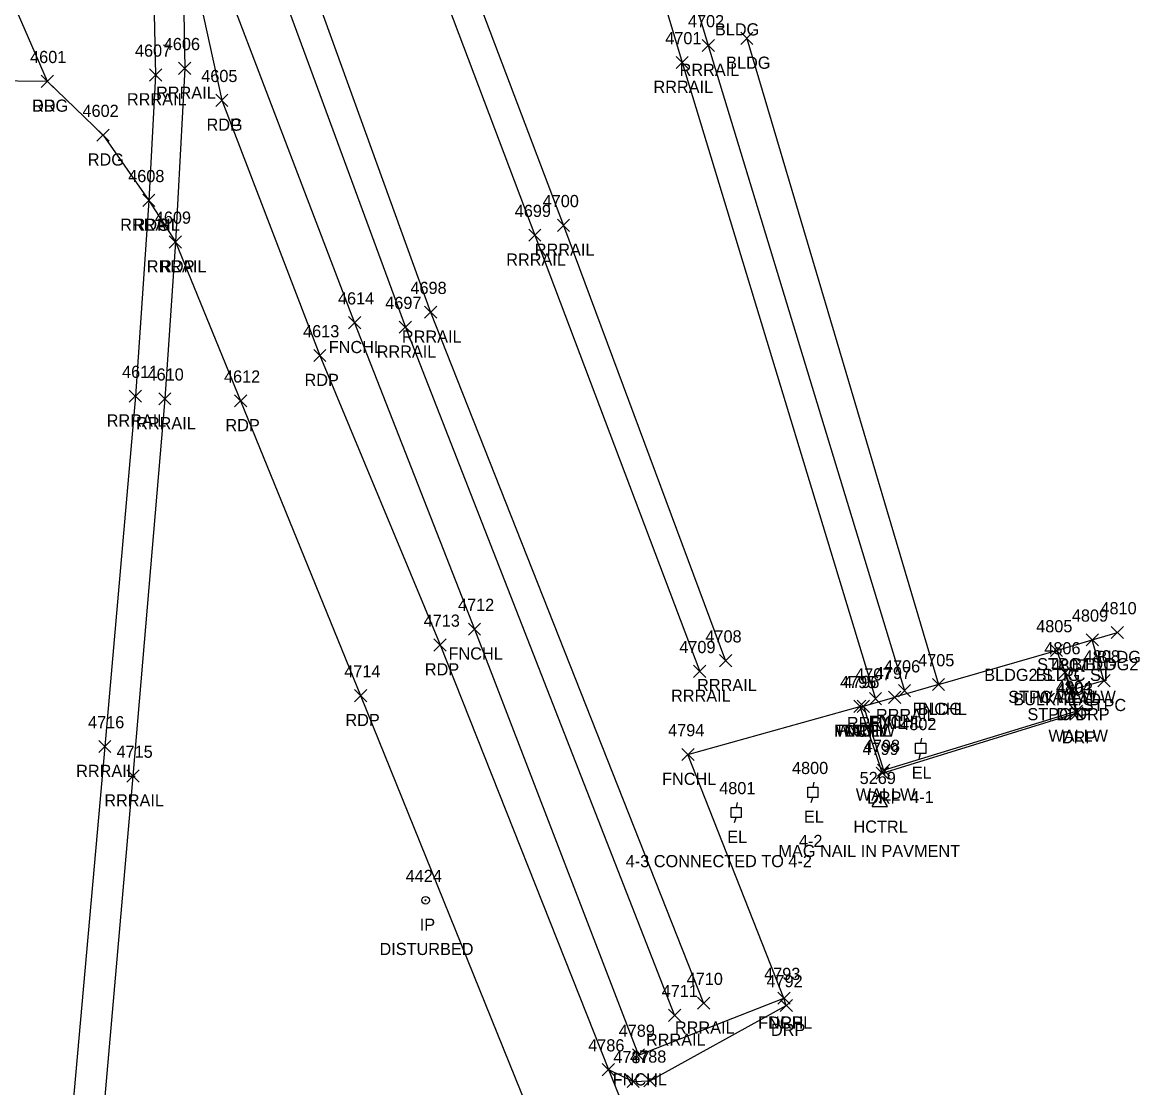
# Model space of a CAD drawing. Extents: x 1462668 to 1465147, y 550359 to 557351.
# Drawn here: x 1464069.1 to 1464252.5, y 554545.2 to 554720.3 of the extents above; entities that cross this region are included whole.
import ezdxf

# ---------------------------------------------------------------- set-up
doc = ezdxf.new("R2010")
doc.units = 0
for name, color, linetype in [('C_A', 7, 'Continuous'), ('C_C', 7, 'Continuous'), ('C_I', 7, 'Continuous'), ('CPH', 7, 'Continuous'), ('L_A', 7, 'Continuous'), ('L_C', 7, 'Continuous'), ('L_I', 7, 'Continuous'), ('L_TIC', 7, 'Continuous'), ('LBC', 7, 'Continuous'), ('LBF', 7, 'Continuous'), ('LFNC', 7, 'Continuous'), ('LW', 7, 'Continuous'), ('M_A', 7, 'Continuous'), ('M_C', 7, 'Continuous'), ('M_I', 7, 'Continuous'), ('MPIR', 7, 'Continuous'), ('P_A', 7, 'Continuous'), ('P_I', 7, 'Continuous'), ('P_TIC', 7, 'Continuous'), ('PET', 7, 'Continuous'), ('PEU', 7, 'Continuous'), ('R_A', 7, 'Continuous'), ('R_I', 7, 'Continuous'), ('R_TIC', 7, 'Continuous'), ('RDG', 7, 'Continuous'), ('RDP', 7, 'Continuous'), ('RR', 7, 'Continuous'), ('U_A', 7, 'Continuous'), ('U_C', 7, 'Continuous'), ('U_I', 7, 'Continuous'), ('UEPT', 7, 'Continuous')]:
    doc.layers.add(name, color=color, linetype=linetype)

msp = doc.modelspace()

# ---------------------------------------------------------------- linework, layer by layer
at = {"layer": 'CPH'}
for p, q in [((1464208.85, 554591.4), (1464210.1, 554593.57)), ((1464211.35, 554591.4), (1464210.1, 554593.57)), ((1464208.85, 554591.4), (1464211.35, 554591.4)), ((1464210.1, 554592.12), (1464210.1, 554592.12))]:
    msp.add_line(p, q, dxfattribs=at)
msp.add_circle((1464210.1, 554592.12), 0.0833, dxfattribs=at)
at = {"layer": 'L_TIC'}
for points in [[(1464187.24, 554716.69), (1464189.24, 554718.69)], [(1464189.24, 554716.69), (1464187.24, 554718.69)], [(1464122.74, 554669.95), (1464124.74, 554671.95)], [(1464124.74, 554669.95), (1464122.74, 554671.95)], [(1464142.44, 554619.58), (1464144.44, 554621.58)], [(1464144.44, 554619.58), (1464142.44, 554621.58)], [(1464248.16, 554619.02), (1464250.16, 554621.02)], [(1464250.16, 554619.02), (1464248.16, 554621.02)], [(1464244.03, 554617.81), (1464246.03, 554619.81)], [(1464246.03, 554617.81), (1464244.03, 554619.81)], [(1464244.03, 554617.81), (1464246.03, 554619.81)], [(1464246.03, 554617.81), (1464244.03, 554619.81)], [(1464238.15, 554616.06), (1464240.15, 554618.06)], [(1464240.15, 554616.06), (1464238.15, 554618.06)], [(1464238.15, 554616.06), (1464240.15, 554618.06)], [(1464240.15, 554616.06), (1464238.15, 554618.06)], [(1464239.55, 554612.44), (1464241.55, 554614.44)], [(1464241.55, 554612.44), (1464239.55, 554614.44)], [(1464239.55, 554612.44), (1464241.55, 554614.44)], [(1464241.55, 554612.44), (1464239.55, 554614.44)], [(1464245.96, 554611.11), (1464247.96, 554613.11)], [(1464247.96, 554611.11), (1464245.96, 554613.11)], [(1464218.74, 554610.47), (1464220.74, 554612.47)], [(1464220.74, 554610.47), (1464218.74, 554612.47)], [(1464218.74, 554610.47), (1464220.74, 554612.47)], [(1464220.74, 554610.47), (1464218.74, 554612.47)], [(1464240.64, 554609.6), (1464242.64, 554611.6)], [(1464242.64, 554609.6), (1464240.64, 554611.6)], [(1464211.54, 554608.38), (1464213.54, 554610.38)], [(1464213.54, 554608.38), (1464211.54, 554610.38)], [(1464211.54, 554608.38), (1464213.54, 554610.38)], [(1464213.54, 554608.38), (1464211.54, 554610.38)], [(1464205.82, 554606.88), (1464207.82, 554608.88)], [(1464207.82, 554606.88), (1464205.82, 554608.88)], [(1464206.4, 554606.9), (1464208.4, 554608.9)], [(1464208.4, 554606.9), (1464206.4, 554608.9)], [(1464206.4, 554606.9), (1464208.4, 554608.9)], [(1464208.4, 554606.9), (1464206.4, 554608.9)], [(1464241.4, 554606.08), (1464243.4, 554608.08)], [(1464243.4, 554606.08), (1464241.4, 554608.08)], [(1464177.55, 554598.97), (1464179.55, 554600.97)], [(1464179.55, 554598.97), (1464177.55, 554600.97)], [(1464209.73, 554596.4), (1464211.73, 554598.4)], [(1464211.73, 554596.4), (1464209.73, 554598.4)], [(1464193.34, 554558.91), (1464195.34, 554560.91)], [(1464195.34, 554558.91), (1464193.34, 554560.91)], [(1464169.43, 554549.57), (1464171.43, 554551.57)], [(1464171.43, 554549.57), (1464169.43, 554551.57)]]:
    msp.add_lwpolyline(points, dxfattribs=at)
at = {"layer": 'LBC'}
msp.add_lwpolyline([(1464188.24, 554717.69), (1464219.74, 554611.47), (1464239.15, 554617.06), (1464245.03, 554618.81), (1464249.16, 554620.02)], dxfattribs=at)
at = {"layer": 'LBF'}
msp.add_lwpolyline([(1464239.15, 554617.06), (1464240.55, 554613.44), (1464241.64, 554610.6), (1464246.96, 554612.11), (1464245.03, 554618.81)], dxfattribs=at)
at = {"layer": 'LFNC'}
for points in [[(1464102.52, 554726.56), (1464123.74, 554670.95), (1464143.44, 554620.58), (1464170.43, 554550.57), (1464194.34, 554559.91), (1464178.55, 554599.97), (1464206.82, 554607.88), (1464207.4, 554607.9), (1464212.54, 554609.38)], [(1464219.74, 554611.47), (1464212.54, 554609.38)]]:
    msp.add_lwpolyline(points, dxfattribs=at)
at = {"layer": 'LW'}
msp.add_lwpolyline([(1464207.4, 554607.9), (1464210.73, 554597.4), (1464242.4, 554607.08), (1464240.55, 554613.44)], dxfattribs=at)
at = {"layer": 'MPIR'}
for radius in [0.625, 0.0833]:
    msp.add_circle((1464135.4, 554576.01), radius, dxfattribs=at)
at = {"layer": 'P_TIC'}
for points in [[(1464072.2, 554709.63), (1464074.2, 554711.63)], [(1464074.2, 554709.63), (1464072.2, 554711.63)], [(1464100.91, 554706.51), (1464102.91, 554708.51)], [(1464102.91, 554706.51), (1464100.91, 554708.51)], [(1464100.91, 554706.51), (1464102.91, 554708.51)], [(1464102.91, 554706.51), (1464100.91, 554708.51)], [(1464081.37, 554700.78), (1464083.37, 554702.78)], [(1464083.37, 554700.78), (1464081.37, 554702.78)], [(1464088.9, 554690.06), (1464090.9, 554692.06)], [(1464090.9, 554690.06), (1464088.9, 554692.06)], [(1464088.9, 554690.06), (1464090.9, 554692.06)], [(1464090.9, 554690.06), (1464088.9, 554692.06)], [(1464093.27, 554683.22), (1464095.27, 554685.22)], [(1464095.27, 554683.22), (1464093.27, 554685.22)], [(1464117.01, 554664.55), (1464119.01, 554666.55)], [(1464119.01, 554664.55), (1464117.01, 554666.55)], [(1464104, 554657.11), (1464106, 554659.11)], [(1464106, 554657.11), (1464104, 554659.11)], [(1464136.79, 554616.98), (1464138.79, 554618.98)], [(1464138.79, 554616.98), (1464136.79, 554618.98)], [(1464123.73, 554608.65), (1464125.73, 554610.65)], [(1464125.73, 554608.65), (1464123.73, 554610.65)], [(1464164.46, 554547.17), (1464166.46, 554549.17)], [(1464166.46, 554547.17), (1464164.46, 554549.17)]]:
    msp.add_lwpolyline(points, dxfattribs=at)
at = {"layer": 'PET'}
for points in [[(1464101.91, 554707.51), (1464118.01, 554665.55), (1464137.79, 554617.98), (1464165.46, 554548.17), (1464184.47, 554500.96)], [(1464089.9, 554691.06), (1464094.27, 554684.22), (1464105, 554658.11), (1464124.73, 554609.65), (1464153.04, 554539.67), (1464171.4, 554492.18), (1464186.72, 554450.32), (1464208.54, 554393.14), (1464223.89, 554353.56), (1464237.53, 554323.14), (1464261.17, 554279.59), (1464280.77, 554235.06), (1464302.94, 554196.7), (1464308.98, 554181.31), (1464306.75, 554172.62), (1464301.03, 554165.47), (1464292.18, 554160.93), (1464282.62, 554157.83)]]:
    msp.add_lwpolyline(points, dxfattribs=at)
at = {"layer": 'PEU'}
for points in [[(1463977.02, 555121.98), (1463973.09, 555118.65), (1463958.14, 555097.99), (1463952.41, 555076.59), (1463958.37, 555037.25), (1463974.3, 554985.88), (1463991.77, 554931.62), (1464003.96, 554890.94), (1464011.44, 554869.69), (1464014.63, 554855.08), (1464021.09, 554834.4), (1464036.69, 554798.98), (1464052.01, 554759.21), (1464073.2, 554710.63), (1464082.37, 554701.78), (1464089.9, 554691.06)], [(1464197.37, 554858.03), (1464150.84, 554843.8), (1464143.75, 554841.03), (1464139.09, 554839.52), (1464110.67, 554829.5), (1464105, 554826.89), (1464100.4, 554825.05), (1464085.94, 554816.06), (1464083.07, 554813.77), (1464081.74, 554812.78), (1464079.24, 554810.96), (1464073.05, 554802.74), (1464081.45, 554778.85), (1464088.98, 554754.7), (1464095.38, 554737.28), (1464101.91, 554707.51)]]:
    msp.add_lwpolyline(points, dxfattribs=at)
at = {"layer": 'R_TIC'}
for points in [[(1464180.89, 554715.52), (1464182.89, 554717.52)], [(1464182.89, 554715.52), (1464180.89, 554717.52)], [(1464094.8, 554711.76), (1464096.8, 554713.76)], [(1464096.8, 554711.76), (1464094.8, 554713.76)], [(1464176.59, 554712.72), (1464178.59, 554714.72)], [(1464178.59, 554712.72), (1464176.59, 554714.72)], [(1464072.2, 554709.63), (1464074.2, 554711.63)], [(1464074.2, 554709.63), (1464072.2, 554711.63)], [(1464090.01, 554710.68), (1464092.01, 554712.68)], [(1464092.01, 554710.68), (1464090.01, 554712.68)], [(1464088.9, 554690.06), (1464090.9, 554692.06)], [(1464090.9, 554690.06), (1464088.9, 554692.06)], [(1464157.08, 554685.95), (1464159.08, 554687.95)], [(1464159.08, 554685.95), (1464157.08, 554687.95)], [(1464152.38, 554684.33), (1464154.38, 554686.33)], [(1464154.38, 554684.33), (1464152.38, 554686.33)], [(1464093.27, 554683.22), (1464095.27, 554685.22)], [(1464095.27, 554683.22), (1464093.27, 554685.22)], [(1464135.23, 554671.67), (1464137.23, 554673.67)], [(1464137.23, 554671.67), (1464135.23, 554673.67)], [(1464131.08, 554669.21), (1464133.08, 554671.21)], [(1464133.08, 554669.21), (1464131.08, 554671.21)], [(1464086.68, 554657.88), (1464088.68, 554659.88)], [(1464088.68, 554657.88), (1464086.68, 554659.88)], [(1464091.52, 554657.44), (1464093.52, 554659.44)], [(1464093.52, 554657.44), (1464091.52, 554659.44)], [(1464183.75, 554614.39), (1464185.75, 554616.39)], [(1464185.75, 554614.39), (1464183.75, 554616.39)], [(1464179.48, 554612.64), (1464181.48, 554614.64)], [(1464181.48, 554612.64), (1464179.48, 554614.64)], [(1464213.17, 554609.47), (1464215.17, 554611.47)], [(1464215.17, 554609.47), (1464213.17, 554611.47)], [(1464240.64, 554609.6), (1464242.64, 554611.6)], [(1464242.64, 554609.6), (1464240.64, 554611.6)], [(1464208.39, 554608.15), (1464210.39, 554610.15)], [(1464210.39, 554608.15), (1464208.39, 554610.15)], [(1464205.82, 554606.88), (1464207.82, 554608.88)], [(1464207.82, 554606.88), (1464205.82, 554608.88)], [(1464241.54, 554605.8), (1464243.54, 554607.8)], [(1464243.54, 554605.8), (1464241.54, 554607.8)], [(1464081.66, 554600.28), (1464083.66, 554602.28)], [(1464083.66, 554600.28), (1464081.66, 554602.28)], [(1464086.29, 554595.43), (1464088.29, 554597.43)], [(1464088.29, 554595.43), (1464086.29, 554597.43)], [(1464209.51, 554595.9), (1464211.51, 554597.9)], [(1464211.51, 554595.9), (1464209.51, 554597.9)], [(1464180.12, 554558.09), (1464182.12, 554560.09)], [(1464182.12, 554558.09), (1464180.12, 554560.09)], [(1464193.34, 554558.91), (1464195.34, 554560.91)], [(1464195.34, 554558.91), (1464193.34, 554560.91)], [(1464193.72, 554557.72), (1464195.72, 554559.72)], [(1464195.72, 554557.72), (1464193.72, 554559.72)], [(1464175.36, 554556.09), (1464177.36, 554558.09)], [(1464177.36, 554556.09), (1464175.36, 554558.09)], [(1464164.46, 554547.17), (1464166.46, 554549.17)], [(1464166.46, 554547.17), (1464164.46, 554549.17)], [(1464168.54, 554545.24), (1464170.54, 554547.24)], [(1464170.54, 554545.24), (1464168.54, 554547.24)], [(1464171.3, 554545.32), (1464173.3, 554547.32)], [(1464173.3, 554545.32), (1464171.3, 554547.32)]]:
    msp.add_lwpolyline(points, dxfattribs=at)
at = {"layer": 'RDG'}
msp.add_lwpolyline([(1464021.09, 554834.4), (1463997.23, 554827.72), (1463976.92, 554821.9), (1463972.93, 554815.13), (1463976.69, 554800.29), (1464004.81, 554717.48), (1464012.61, 554707.01), (1464029.31, 554705.94), (1464053.87, 554710.89), (1464073.2, 554710.63)], dxfattribs=at)
at = {"layer": 'RDP'}
for points in [[(1464206.82, 554607.88), (1464210.51, 554596.9), (1464242.54, 554606.8), (1464241.64, 554610.6)], [(1464165.46, 554548.17), (1464169.54, 554546.24), (1464172.3, 554546.32), (1464194.72, 554558.72), (1464194.34, 554559.91)]]:
    msp.add_lwpolyline(points, dxfattribs=at)
at = {"layer": 'RR'}
for points in [[(1463742.84, 555594.32), (1463760.75, 555558.08), (1463777.72, 555524.42), (1463787.9, 555504.12), (1463799.93, 555481.15), (1463819.96, 555441.9), (1463835.07, 555412.08), (1463853.2, 555376.47), (1463903.47, 555275.99), (1463977.02, 555121.98), (1463987.14, 555099.63), (1463989.7, 555093.34), (1464001.63, 555067.05), (1464016.17, 555038.45), (1464031.3, 555009.85), (1464051, 554966.45), (1464070.2, 554918.71), (1464087.5, 554872.76), (1464098.32, 554844.67), (1464105, 554826.89), (1464134.6, 554748.85), (1464158.08, 554686.95), (1464184.75, 554615.39)], [(1463738.3, 555592.1), (1463756.39, 555555.83), (1463773.18, 555522.79), (1463783.39, 555502.23), (1463795.59, 555478.87), (1463816.57, 555437.48), (1463830.94, 555409.51), (1463848.79, 555374.55), (1463899.55, 555272.92), (1463973.09, 555118.65), (1463983.69, 555094.87), (1463985.23, 555091.39), (1463997, 555065), (1464011.61, 555036.65), (1464026.5, 555008.18), (1464046.45, 554964.72), (1464065.66, 554916.67), (1464082.8, 554871.21), (1464093.87, 554842.43), (1464100.4, 554825.05), (1464129.92, 554747.44), (1464153.38, 554685.33), (1464180.48, 554613.64)], [(1463799.93, 555481.15), (1463821.59, 555442.67), (1463839.41, 555414.19), (1463860.65, 555380.51), (1463909.95, 555291.33), (1463987.38, 555139.13), (1464001.96, 555110.62), (1464033.86, 555050.25), (1464055.66, 555009.67), (1464073.58, 554976.54), (1464098.59, 554931.9), (1464124.97, 554884.13), (1464136.72, 554860.51), (1464143.75, 554841.03), (1464169.78, 554757.06), (1464181.89, 554716.52), (1464214.17, 554610.47)], [(1463795.59, 555478.87), (1463818.35, 555438.44), (1463835.07, 555412.08), (1463856.18, 555378.13), (1463905.6, 555288.89), (1463984.61, 555133.81), (1463997.43, 555108.79), (1464030.1, 555046.89), (1464051.29, 555007.39), (1464069.23, 554974.41), (1464094.51, 554929.11), (1464121.14, 554880.83), (1464131.94, 554858.78), (1464139.09, 554839.52), (1464165.13, 554755.41), (1464177.59, 554713.72), (1464209.39, 554609.15)], [(1463989.7, 555093.34), (1464000.39, 555066.67), (1464022.62, 555006.41), (1464038.48, 554961.39), (1464055.17, 554912.23), (1464070.15, 554864.86), (1464079, 554837.21), (1464085.94, 554816.06), (1464092.4, 554795.76), (1464104.92, 554760.13), (1464114.82, 554731.8), (1464136.23, 554672.67), (1464181.12, 554559.09)], [(1463985.23, 555091.39), (1463996.02, 555064.35), (1464007.14, 555034.52), (1464018.03, 555004.65), (1464033.98, 554959.37), (1464050.76, 554909.64), (1464065.33, 554863.33), (1464074.3, 554835.57), (1464081.74, 554812.78), (1464087.8, 554794.52), (1464102.09, 554753.11), (1464110.14, 554729.95), (1464132.08, 554670.21), (1464176.36, 554557.09)], [(1464070.15, 554864.86), (1464077.71, 554836.71), (1464083.07, 554813.77), (1464087.8, 554794.52), (1464092.57, 554769.02), (1464095.38, 554737.28), (1464095.8, 554712.76), (1464094.27, 554684.22), (1464092.52, 554658.44), (1464087.29, 554596.43), (1464082.03, 554536.27), (1464082.08, 554493.4), (1464084.12, 554462.32), (1464087.22, 554428.86), (1464090.38, 554402.95), (1464094.98, 554367.85)], [(1464065.33, 554863.33), (1464073.13, 554835.41), (1464079.24, 554810.96), (1464082.92, 554793.68), (1464087.6, 554767.96), (1464088.98, 554754.7), (1464090.43, 554736.79), (1464091.01, 554711.68), (1464089.9, 554691.06), (1464087.68, 554658.88), (1464082.66, 554601.28), (1464077.15, 554539.19), (1464077.17, 554493.01), (1464079.16, 554462.1), (1464082.47, 554428.02), (1464085.36, 554402.13), (1464090.16, 554367.17)]]:
    msp.add_lwpolyline(points, dxfattribs=at)
at = {"layer": 'UEPT'}
for p, q in [((1464215.97, 554600.14), (1464215.97, 554601.81)), ((1464215.97, 554601.81), (1464217.64, 554601.81)), ((1464216.97, 554602.64), (1464216.8, 554601.81)), ((1464217.64, 554601.81), (1464217.64, 554600.14)), ((1464217.64, 554600.14), (1464215.97, 554600.14)), ((1464216.55, 554599.31), (1464216.8, 554600.14)), ((1464216.8, 554600.98), (1464216.8, 554600.98)), ((1464198.25, 554592.93), (1464198.25, 554594.59)), ((1464198.25, 554594.59), (1464199.91, 554594.59)), ((1464199.25, 554595.43), (1464199.08, 554594.59)), ((1464199.91, 554594.59), (1464199.91, 554592.93)), ((1464199.91, 554592.93), (1464198.25, 554592.93)), ((1464198.83, 554592.09), (1464199.08, 554592.93)), ((1464199.08, 554593.76), (1464199.08, 554593.76)), ((1464185.63, 554589.61), (1464185.63, 554591.28)), ((1464185.63, 554591.28), (1464187.29, 554591.28)), ((1464186.63, 554592.11), (1464186.46, 554591.28)), ((1464187.29, 554591.28), (1464187.29, 554589.61)), ((1464187.29, 554589.61), (1464185.63, 554589.61)), ((1464186.21, 554588.78), (1464186.46, 554589.61)), ((1464186.46, 554590.45), (1464186.46, 554590.45))]:
    msp.add_line(p, q, dxfattribs=at)

# ---------------------------------------------------------------- texts
at = {"layer": 'C_A'}
msp.add_text('HCTRL', height=2, dxfattribs=at).set_placement((1464205.77, 554587.12))
at = {"layer": 'C_C'}
msp.add_text('MAG NAIL IN PAVMENT', height=2, dxfattribs=at).set_placement((1464193.43, 554583.12))
at = {"layer": 'C_I'}
msp.add_text('5269', height=2, dxfattribs=at).set_placement((1464206.78, 554595.12))
at = {"layer": 'L_A'}
for s, p in [('BLDG', (1464182.99, 554718.17)), ('BLDG', (1464184.83, 554712.69)), ('FNCHL', (1464119.49, 554665.95)), ('FNCHL', (1464139.18, 554615.58)), ('BLDG', (1464245.75, 554615.02)), ('STPC BLDG2', (1464235.97, 554613.81)), ('BLDG', (1464241.62, 554613.81)), ('BLDG2 STPC ST', (1464227.27, 554612.06)), ('BLDG', (1464235.74, 554612.06)), ('STPC WALLW', (1464231.21, 554608.44)), ('WALLW', (1464235.97, 554608.44)), ('STPC', (1464243.47, 554607.11)), ('FNCHL', (1464215.48, 554606.47)), ('BLDG', (1464216.33, 554606.47)), ('STPC DRP', (1464234.37, 554605.6)), ('FNCHL', (1464208.29, 554604.38)), ('FNCHL', (1464208.29, 554604.38)), ('FNCHL', (1464202.57, 554602.88)), ('WALLW', (1464202.82, 554602.9)), ('FNCHL', (1464203.15, 554602.9)), ('WALLW', (1464237.82, 554602.08)), ('FNCHL', (1464174.3, 554594.97)), ('WALLW', (1464206.15, 554592.4)), ('FNCHL', (1464190.09, 554554.91)), ('FNCHL', (1464166.18, 554545.57))]:
    msp.add_text(s, height=2, dxfattribs=at).set_placement(p)
at = {"layer": 'L_C'}
msp.add_text('BULKHEAD', height=2, dxfattribs=at).set_placement((1464232.06, 554608.06))
at = {"layer": 'L_I'}
for s, p in [('4614', (1464121, 554673.95)), ('4712', (1464140.74, 554623.58)), ('4809', (1464241.68, 554621.81)), ('4809', (1464241.68, 554621.81)), ('4810', (1464246.38, 554623.02)), ('4805', (1464235.81, 554620.06)), ('4805', (1464235.81, 554620.06)), ('4806', (1464237.15, 554616.44)), ('4806', (1464237.15, 554616.44)), ('4705', (1464216.4, 554614.47)), ('4705', (1464216.4, 554614.47)), ('4808', (1464243.62, 554615.11)), ('4807', (1464238.3, 554613.6)), ('4795', (1464203.56, 554610.88)), ('4796', (1464204.08, 554610.9)), ('4796', (1464204.08, 554610.9)), ('4797', (1464209.28, 554612.38)), ('4797', (1464209.28, 554612.38)), ('4804', (1464239.06, 554610.08)), ('4794', (1464175.29, 554602.97)), ('4798', (1464207.47, 554600.4)), ('4793', (1464191.08, 554562.91)), ('4789', (1464167.16, 554553.57))]:
    msp.add_text(s, height=2, dxfattribs=at).set_placement(p)
at = {"layer": 'M_A'}
msp.add_text('IP', height=2, dxfattribs=at).set_placement((1464134.45, 554571.01))
at = {"layer": 'M_C'}
msp.add_text('DISTURBED', height=2, dxfattribs=at).set_placement((1464127.83, 554567.01))
at = {"layer": 'M_I'}
msp.add_text('4424', height=2, dxfattribs=at).set_placement((1464132.14, 554579.01))
at = {"layer": 'P_A'}
for s, p in [('RDG', (1464070.69, 554705.63)), ('RDG', (1464099.39, 554702.51)), ('RDP', (1464099.39, 554702.51)), ('RDG', (1464079.86, 554696.78)), ('RDG', (1464087.39, 554686.06)), ('RDP', (1464087.39, 554686.06)), ('RDP', (1464091.76, 554679.22)), ('RDP', (1464115.5, 554660.55)), ('RDP', (1464102.49, 554653.11)), ('RDP', (1464135.28, 554612.98)), ('RDP', (1464122.22, 554604.65))]:
    msp.add_text(s, height=2, dxfattribs=at).set_placement(p)
at = {"layer": 'P_I'}
for s, p in [('4601', (1464070.38, 554713.63)), ('4605', (1464098.52, 554710.51)), ('4605', (1464098.52, 554710.51)), ('4602', (1464078.99, 554704.78)), ('4608', (1464086.51, 554694.06)), ('4608', (1464086.51, 554694.06)), ('4609', (1464090.88, 554687.22)), ('4613', (1464115.27, 554668.55)), ('4612', (1464102.26, 554661.11)), ('4713', (1464135.09, 554620.98)), ('4714', (1464122.03, 554612.65)), ('4786', (1464162.15, 554551.17))]:
    msp.add_text(s, height=2, dxfattribs=at).set_placement(p)
at = {"layer": 'R_A'}
for s, p in [('RRRAIL', (1464177.18, 554711.52)), ('RRRAIL', (1464172.88, 554708.72)), ('RRRAIL', (1464086.3, 554706.68)), ('RRRAIL', (1464091.09, 554707.76)), ('DRG', (1464070.69, 554705.63)), ('RRRAIL', (1464085.19, 554686.06)), ('RRRAIL', (1464148.67, 554680.33)), ('RRRAIL', (1464153.37, 554681.95)), ('RRRAIL', (1464089.56, 554679.22)), ('RRRAIL', (1464131.52, 554667.67)), ('RRRAIL', (1464127.37, 554665.21)), ('RRRAIL', (1464082.97, 554653.88)), ('RRRAIL', (1464087.81, 554653.44)), ('RRRAIL', (1464180.05, 554610.39)), ('RRRAIL', (1464175.77, 554608.64)), ('RRRAIL', (1464209.46, 554605.47)), ('DRP', (1464239.13, 554605.6)), ('RRRAIL', (1464204.68, 554604.15)), ('DRP', (1464204.31, 554602.88)), ('DRP', (1464240.02, 554601.8)), ('RRRAIL', (1464077.95, 554596.28)), ('RRRAIL', (1464082.58, 554591.43)), ('DRP', (1464208, 554591.9)), ('RRRAIL', (1464176.41, 554554.09)), ('DRP', (1464191.83, 554554.91)), ('RRRAIL', (1464171.65, 554552.09)), ('DRP', (1464192.2, 554553.72))]:
    msp.add_text(s, height=2, dxfattribs=at).set_placement(p)
at = {"layer": 'R_I'}
for s, p in [('4702', (1464178.55, 554719.52)), ('4606', (1464092.36, 554715.76)), ('4701', (1464174.82, 554716.72)), ('4601', (1464070.38, 554713.63)), ('4607', (1464087.62, 554714.68)), ('4608', (1464086.51, 554694.06)), ('4700', (1464154.66, 554689.95)), ('4699', (1464150.07, 554688.33)), ('4609', (1464090.88, 554687.22)), ('4698', (1464132.92, 554675.67)), ('4697', (1464128.77, 554673.21)), ('4611', (1464085.5, 554661.88)), ('4610', (1464089.69, 554661.44)), ('4708', (1464181.42, 554618.39)), ('4709', (1464177.13, 554616.64)), ('4706', (1464210.78, 554613.47)), ('4807', (1464238.3, 554613.6)), ('4795', (1464203.56, 554610.88)), ('4707', (1464206.05, 554612.15)), ('4803', (1464239.2, 554609.8)), ('4716', (1464079.91, 554604.28)), ('4799', (1464207.25, 554599.9)), ('4715', (1464084.59, 554599.43)), ('4793', (1464191.08, 554562.91)), ('4710', (1464178.34, 554562.09)), ('4792', (1464191.46, 554561.72)), ('4711', (1464174.23, 554560.09)), ('4786', (1464162.15, 554551.17)), ('4787', (1464166.28, 554549.24)), ('4788', (1464169.04, 554549.32))]:
    msp.add_text(s, height=2, dxfattribs=at).set_placement(p)
at = {"layer": 'U_A'}
for p in [(1464215.34, 554595.98), (1464197.62, 554588.76), (1464185, 554585.45)]:
    msp.add_text('EL', height=2, dxfattribs=at).set_placement(p)
at = {"layer": 'U_C'}
for s, p in [('4-1', (1464215.09, 554591.98)), ('4-2', (1464196.8, 554584.76)), ('4-3 CONNECTED TO 4-2', (1464168.32, 554581.45))]:
    msp.add_text(s, height=2, dxfattribs=at).set_placement(p)
at = {"layer": 'U_I'}
for s, p in [('4802', (1464213.46, 554603.98)), ('4800', (1464195.66, 554596.76)), ('4801', (1464183.69, 554593.45))]:
    msp.add_text(s, height=2, dxfattribs=at).set_placement(p)

doc.saveas('drawing.dxf')
